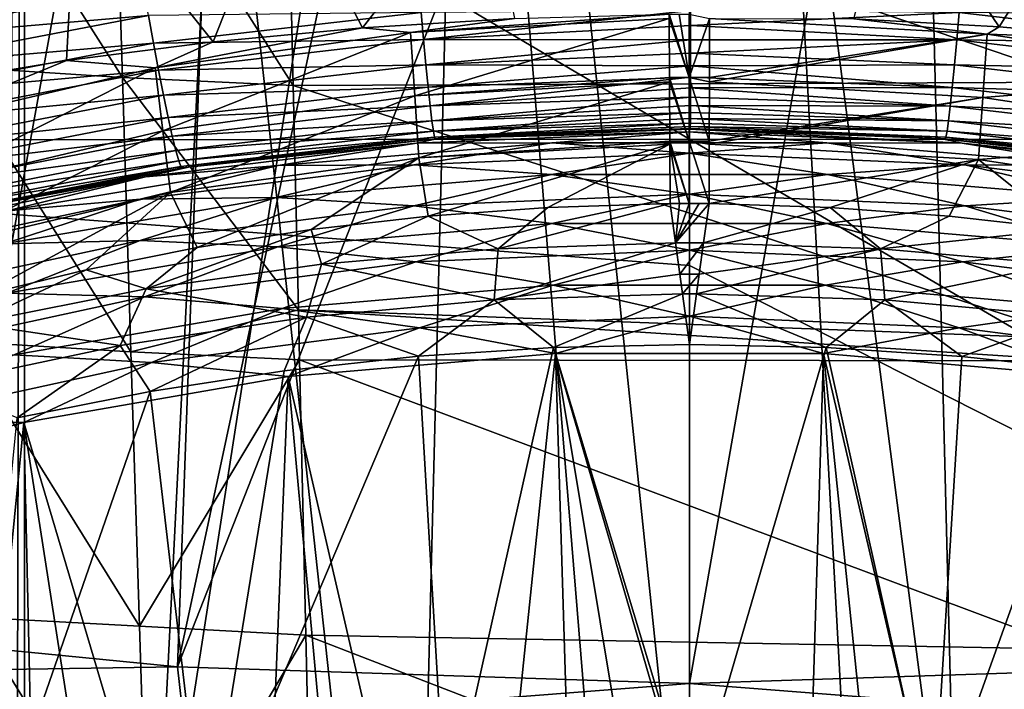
# Model space of a CAD drawing. Header units: metres. Extents: x -104 to 104, y -68 to 90.
# Tile 358 of 656: x -3.02 to 1.42, y 8.76 to 11.78. Entities that reach past the tile are written whole.
import ezdxf

# ---------------------------------------------------------------- set-up
doc = ezdxf.new("R2010")
doc.units = ezdxf.units.M
doc.layers.add('solid_FIT-BATH-153_SW0002', color=7, linetype='CONTINUOUS')

msp = doc.modelspace()

# ---------------------------------------------------------------- linework, layer by layer
at = {"layer": 'solid_FIT-BATH-153_SW0002'}
for points in [[(-3.138919, -33.664112, 59.808655), (-3, 21.43195, 59.796501), (-3, -33.664112, 59.796501)], [(-3.039345, 21.345621, 59.79747), (-3, 21.43195, 59.796501), (-3.138919, -33.664112, 59.808655)], [(3, -33.664112, 59.796501), (-3, 21.43195, 59.796501), (-1.503199, 21.284964, 59.796501)], [(3, -33.664112, 59.796501), (-3, -33.664112, 59.796501), (-3, 21.43195, 59.796501)], [(3, -33.664112, 59.796501), (-1.503199, 21.284964, 59.796501), (0, 21.235888, 59.796501)], [(3, -33.664112, 59.796501), (0, 21.235888, 59.796501), (1.506204, 21.28516, 59.796501)], [(-3.138919, 18.675392, 72.784348), (-3.137956, -33.664112, 72.784515), (-3, -33.664112, 72.796501)], [(-3.138919, 18.675392, 72.784348), (-3, -33.664112, 72.796501), (-3, 18.675392, 72.796501)], [(3, 18.675392, 72.796501), (-3, -33.664112, 72.796501), (3, -33.664112, 72.796501)], [(-3, 18.675392, 72.796501), (-3, -33.664112, 72.796501), (3, 18.675392, 72.796501)], [(-2.91971, 16.984819, 7.088831), (-3.887217, 17.105701, 7.088831), (-4.826035, 7.794276, 1.037146)], [(-2.91971, 16.984819, 7.088831), (-4.826035, 7.794276, 1.037146), (-3.624097, 7.655378, 1.037146)], [(-1.948521, 16.898367, 7.088831), (-2.91971, 16.984819, 7.088831), (-3.624097, 7.655378, 1.037146)], [(-1.948521, 16.898367, 7.088831), (-3.624097, 7.655378, 1.037146), (-2.418242, 7.556057, 1.037146)], [(-0.974875, 16.846453, 7.088831), (-1.948521, 16.898367, 7.088831), (-2.418242, 7.556057, 1.037146)], [(2.418249, 7.556058, 1.037146), (1.948522, 16.898367, 7.088831), (0.974876, 16.846453, 7.088831)], [(-0.974875, 16.846453, 7.088831), (-2.418242, 7.556057, 1.037146), (-1.209775, 7.496422, 1.037146)], [(-0.974875, 16.846453, 7.088831), (-1.209775, 7.496422, 1.037146), (0, 7.476537, 1.037146)], [(0, 16.82914, 7.088831), (-0.974875, 16.846453, 7.088831), (0, 7.476537, 1.037146)], [(1.209778, 7.496422, 1.037146), (0.974876, 16.846453, 7.088831), (0, 16.82914, 7.088831)], [(1.209778, 7.496422, 1.037146), (2.418249, 7.556058, 1.037146), (0.974876, 16.846453, 7.088831)], [(1.209778, 7.496422, 1.037146), (0, 16.82914, 7.088831), (0, 7.476537, 1.037146)], [(0, 11.240217, 15.982179), (0, 15.701604, 16.032978), (-7.519073, 15.67835, 16.032923)], [(7.468359, 11.233982, 15.982239), (0, 15.701604, 16.032978), (0, 11.240217, 15.982179)], [(7.468359, 11.233982, 15.982239), (7.518811, 15.678356, 16.032923), (0, 15.701604, 16.032978)], [(0, 11.240217, 15.982179), (-7.519073, 15.67835, 16.032923), (-7.46846, 11.233978, 15.982239)], [(-4.609259, 9.082228, -2.882639), (-3.136891, 14.911579, 0.975642), (-2.093455, 14.81883, 0.975642)], [(-2.309521, 8.856958, -2.882639), (-4.609259, 9.082228, -2.882639), (-2.093455, 14.81883, 0.975642)], [(-2.309521, 8.856958, -2.882639), (-2.093455, 14.81883, 0.975642), (-1.047386, 14.763133, 0.975642)], [(1.047414, 14.763134, 0.975642), (2.093511, 14.818833, 0.975642), (2.30952, 8.856958, -2.882639)], [(-2.309521, 8.856958, -2.882639), (-1.047386, 14.763133, 0.975642), (0, 14.744559, 0.975642)], [(1.047414, 14.763134, 0.975642), (0, 8.781762, -2.882639), (0, 14.744559, 0.975642)], [(1.047414, 14.763134, 0.975642), (2.30952, 8.856958, -2.882639), (0, 8.781762, -2.882639)], [(0, 8.781762, -2.882639), (-2.309521, 8.856958, -2.882639), (0, 14.744559, 0.975642)], [(-2.55898, 11.518667, 12.972406), (-3.380877, 12.815373, 12.989722), (-2.598097, 12.759038, 12.988285)], [(-2.55898, 11.518667, 12.972406), (-3.331004, 11.56946, 12.97377), (-3.380877, 12.815373, 12.989722)], [(-2.598097, 12.759038, 12.988285), (-1.816905, 12.723593, 12.986066), (-1.788104, 11.482848, 12.970278)], [(-2.55898, 11.518667, 12.972406), (-2.598097, 12.759038, 12.988285), (-1.788104, 11.482848, 12.970278)], [(-3.677071, 11.694399, -11.889074), (-2.543221, 12.724073, -12.095025), (-3.78268, 12.721152, -12.063915)], [(-3.677071, 11.694399, -11.889074), (-2.462723, 11.925799, -11.957342), (-2.543221, 12.724073, -12.095025)], [(-1.816905, 12.723593, 12.986066), (1.816242, 12.743804, 12.985546), (1.787983, 11.498191, 12.969709)], [(-1.788104, 11.482848, 12.970278), (-1.816905, 12.723593, 12.986066), (1.787983, 11.498191, 12.969709)], [(-3.684399, 12.453935, -15.069941), (-2.765864, 12.455498, -15.092755), (-3.458977, 11.489628, -14.908255)], [(-2.765864, 12.455498, -15.092755), (-2.811328, 11.595772, -14.941674), (-3.458977, 11.489628, -14.908255)], [(-2.765864, 12.455498, -15.092755), (-2.149828, 11.680975, -14.96659), (-2.811328, 11.595772, -14.941674)], [(-2.765864, 12.455498, -15.092755), (-1.844027, 12.456386, -15.105409), (-2.149828, 11.680975, -14.96659)], [(-1.844027, 12.456386, -15.105409), (-1.474689, 11.743942, -14.98358), (-2.149828, 11.680975, -14.96659)], [(-1.844027, 12.456386, -15.105409), (-0.921555, 12.456783, -15.110847), (-1.474689, 11.743942, -14.98358)], [(-0.921555, 12.456783, -15.110847), (-0.788846, 11.784991, -14.993602), (-1.474689, 11.743942, -14.98358)], [(0.919227, 12.456783, -15.110855), (1.39817, 11.748057, -14.984746), (0.742476, 11.784937, -14.993744)], [(0.919227, 12.456783, -15.110855), (1.841741, 12.456382, -15.105429), (1.39817, 11.748057, -14.984746)], [(1.841741, 12.456382, -15.105429), (2.056988, 11.690407, -14.969293), (1.39817, 11.748057, -14.984746)], [(-2.440823, 11.799685, -11.927134), (-2.462723, 11.925799, -11.957342), (-3.677071, 11.694399, -11.889074)], [(-1.210594, 11.812945, -11.913903), (-1.199589, 11.690402, -11.844949), (0.005344, 11.821881, -11.906106)], [(-1.199589, 11.690402, -11.844949), (0.00528, 11.753893, -11.866943), (0.005344, 11.821881, -11.906106)], [(1.218141, 11.812288, -11.913908), (0.005344, 11.821881, -11.906106), (0.00528, 11.753893, -11.866943)], [(-3.644168, 11.569035, -11.858946), (-2.440823, 11.799685, -11.927134), (-3.677071, 11.694399, -11.889074)], [(-3.644168, 11.569035, -11.858946), (-2.418378, 11.673532, -11.877933), (-2.440823, 11.799685, -11.927134)], [(-2.440823, 11.799685, -11.927134), (-2.418378, 11.673532, -11.877933), (-1.210594, 11.812945, -11.913903)], [(-2.418378, 11.673532, -11.877933), (-1.199589, 11.690402, -11.844949), (-1.210594, 11.812945, -11.913903)], [(-1.474689, 11.743942, -14.98358), (-0.788846, 11.784991, -14.993602), (-1.259029, 11.722502, -14.981415)], [(-0.09126, 11.804581, -14.997905), (-0.091167, 11.785159, -14.994617), (-1.259029, 11.722502, -14.981415)], [(-0.788846, 11.784991, -14.993602), (-0.09126, 11.804581, -14.997905), (-1.259029, 11.722502, -14.981415)], [(-1.259029, 11.722502, -14.981415), (-0.091167, 11.785159, -14.994617), (-1.239786, 11.436666, -14.958209)], [(-0.091167, 11.785159, -14.994617), (-0.089911, 11.518947, -14.969031), (-1.239786, 11.436666, -14.958209)], [(-0.046796, 11.804658, -14.997817), (-0.000891, 11.518922, -14.968975), (-0.09126, 11.804581, -14.997905)], [(-0.000891, 11.518922, -14.968975), (-0.091167, 11.785159, -14.994617), (-0.09126, 11.804581, -14.997905)], [(-0.000891, 11.518922, -14.968975), (-0.089911, 11.518947, -14.969031), (-0.091167, 11.785159, -14.994617)], [(-0.046796, 11.804658, -14.997817), (-0.001006, 11.804684, -14.997836), (-0.000891, 11.518922, -14.968975)], [(-0.000891, 11.518922, -14.968975), (-0.001006, 11.804684, -14.997836), (0.091285, 11.785113, -14.994614)], [(-0.000891, 11.518922, -14.968975), (0.091285, 11.785113, -14.994614), (0.090563, 11.51895, -14.969034)], [(1.218141, 11.812288, -11.913908), (0.00528, 11.753893, -11.866943), (1.207096, 11.689731, -11.84494)], [(0.090563, 11.51895, -14.969034), (0.091285, 11.785113, -14.994614), (1.344408, 11.714272, -14.979575)], [(0.742476, 11.784937, -14.993744), (1.344408, 11.714272, -14.979575), (0.091285, 11.785113, -14.994614)], [(0.742476, 11.784937, -14.993744), (1.39817, 11.748057, -14.984746), (1.344408, 11.714272, -14.979575)], [(1.218141, 11.812288, -11.913908), (1.207096, 11.689731, -11.84494), (2.424732, 11.672552, -11.877643)], [(1.218141, 11.812288, -11.913908), (2.424732, 11.672552, -11.877643), (2.447238, 11.798696, -11.926841)], [(-1.474689, 11.743942, -14.98358), (-1.259029, 11.722502, -14.981415), (-2.411704, 11.562235, -14.944415)], [(-2.149828, 11.680975, -14.96659), (-1.474689, 11.743942, -14.98358), (-2.411704, 11.562235, -14.944415)], [(-1.199589, 11.690402, -11.844949), (0.005228, 11.689232, -11.822574), (0.00528, 11.753893, -11.866943)], [(1.207096, 11.689731, -11.84494), (0.00528, 11.753893, -11.866943), (0.005228, 11.689232, -11.822574)], [(1.39817, 11.748057, -14.984746), (2.056988, 11.690407, -14.969293), (1.344408, 11.714272, -14.979575)], [(-2.418378, 11.673532, -11.877933), (-2.395808, 11.551913, -11.809228), (-1.199589, 11.690402, -11.844949)], [(-2.411704, 11.562235, -14.944415), (-1.259029, 11.722502, -14.981415), (-2.375945, 11.277462, -14.928998)], [(-2.395808, 11.551913, -11.809228), (-1.188865, 11.57646, -11.757346), (-1.199589, 11.690402, -11.844949)], [(-1.259029, 11.722502, -14.981415), (-1.239786, 11.436666, -14.958209), (-2.375945, 11.277462, -14.928998)], [(-1.199589, 11.690402, -11.844949), (-1.188865, 11.57646, -11.757346), (0.005228, 11.689232, -11.822574)], [(-1.188865, 11.57646, -11.757346), (0.005209, 11.628721, -11.773813), (0.005228, 11.689232, -11.822574)], [(1.207096, 11.689731, -11.84494), (0.005228, 11.689232, -11.822574), (0.005209, 11.628721, -11.773813)], [(1.207096, 11.689731, -11.84494), (0.005209, 11.628721, -11.773813), (1.196334, 11.57578, -11.757323)], [(1.344408, 11.714272, -14.979575), (1.324294, 11.428456, -14.956736), (0.090505, 11.4989, -14.968555)], [(0.090563, 11.51895, -14.969034), (1.344408, 11.714272, -14.979575), (0.090505, 11.4989, -14.968555)], [(1.207096, 11.689731, -11.84494), (1.196334, 11.57578, -11.757323), (2.402102, 11.550941, -11.80894)], [(1.207096, 11.689731, -11.84494), (2.402102, 11.550941, -11.80894), (2.424732, 11.672552, -11.877643)], [(1.344408, 11.714272, -14.979575), (2.578767, 11.529858, -14.93671), (1.324294, 11.428456, -14.956736)], [(2.056988, 11.690407, -14.969293), (2.578767, 11.529858, -14.93671), (1.344408, 11.714272, -14.979575)], [(-3.644168, 11.569035, -11.858946), (-3.610126, 11.444273, -11.810549), (-2.418378, 11.673532, -11.877933)], [(-3.610126, 11.444273, -11.810549), (-2.395808, 11.551913, -11.809228), (-2.418378, 11.673532, -11.877933)], [(-2.811328, 11.595772, -14.941674), (-2.149828, 11.680975, -14.96659), (-2.411704, 11.562235, -14.944415)], [(-1.188865, 11.57646, -11.757346), (0.005201, 11.572582, -11.72104), (0.005209, 11.628721, -11.773813)], [(1.196334, 11.57578, -11.757323), (0.005209, 11.628721, -11.773813), (0.005201, 11.572582, -11.72104)], [(-2.811328, 11.595772, -14.941674), (-2.411704, 11.562235, -14.944415), (-3.538511, 11.297636, -14.880476)], [(-3.458977, 11.489628, -14.908255), (-2.811328, 11.595772, -14.941674), (-3.538511, 11.297636, -14.880476)], [(-3.538511, 11.297636, -14.880476), (-2.411704, 11.562235, -14.944415), (-3.487798, 11.014726, -14.879196)], [(-2.411704, 11.562235, -14.944415), (-2.375945, 11.277462, -14.928998), (-3.487798, 11.014726, -14.879196)], [(-2.520123, 10.280046, 12.956424), (-3.331004, 11.56946, 12.97377), (-2.55898, 11.518667, 12.972406)], [(-2.520123, 10.280046, 12.956424), (-3.281548, 10.325773, 12.957671), (-3.331004, 11.56946, 12.97377)], [(-2.395808, 11.551913, -11.809228), (-2.373789, 11.438897, -11.721734), (-1.188865, 11.57646, -11.757346)], [(-2.373789, 11.438897, -11.721734), (-1.178784, 11.475235, -11.653285), (-1.188865, 11.57646, -11.757346)], [(-1.188865, 11.57646, -11.757346), (-1.178784, 11.475235, -11.653285), (0.005201, 11.572582, -11.72104)], [(-1.178784, 11.475235, -11.653285), (0.005212, 11.520565, -11.663942), (0.005201, 11.572582, -11.72104)], [(1.196334, 11.57578, -11.757323), (0.005201, 11.572582, -11.72104), (1.186225, 11.474552, -11.653247)], [(1.186225, 11.474552, -11.653247), (0.005201, 11.572582, -11.72104), (0.005212, 11.520565, -11.663942)], [(1.196334, 11.57578, -11.757323), (1.186225, 11.474552, -11.653247), (2.380024, 11.437934, -11.721447)], [(1.196334, 11.57578, -11.757323), (2.380024, 11.437934, -11.721447), (2.402102, 11.550941, -11.80894)], [(-3.610126, 11.444273, -11.810549), (-3.575809, 11.324049, -11.742393), (-2.395808, 11.551913, -11.809228)], [(-3.575809, 11.324049, -11.742393), (-2.373789, 11.438897, -11.721734), (-2.395808, 11.551913, -11.809228)], [(-2.55898, 11.518667, 12.972406), (-1.788104, 11.482848, 12.970278), (-1.764559, 10.469512, 12.957384)], [(-2.520123, 10.280046, 12.956424), (-2.55898, 11.518667, 12.972406), (-1.764559, 10.469512, 12.957384)], [(-0.089911, 11.518947, -14.969031), (-0.089819, 11.498934, -14.968554), (-1.239786, 11.436666, -14.958209)], [(-1.178784, 11.475235, -11.653285), (-1.169684, 11.390411, -11.535387), (0.005212, 11.520565, -11.663942)], [(-1.169684, 11.390411, -11.535387), (0.005283, 11.473216, -11.602906), (0.005212, 11.520565, -11.663942)], [(-0.000671, 11.2319, -14.981351), (-0.089819, 11.498934, -14.968554), (-0.089911, 11.518947, -14.969031)], [(-0.000671, 11.2319, -14.981351), (-0.089911, 11.518947, -14.969031), (-0.000891, 11.518922, -14.968975)], [(-0.000891, 11.518922, -14.968975), (0.090563, 11.51895, -14.969034), (0.090505, 11.4989, -14.968555)], [(-0.000891, 11.518922, -14.968975), (0.090505, 11.4989, -14.968555), (0.089682, 11.232091, -14.981359)], [(-0.000671, 11.2319, -14.981351), (-0.000891, 11.518922, -14.968975), (0.089682, 11.232091, -14.981359)], [(1.186225, 11.474552, -11.653247), (0.005212, 11.520565, -11.663942), (0.005283, 11.473216, -11.602906)], [(2.578767, 11.529858, -14.93671), (2.541252, 11.245209, -14.922941), (1.324294, 11.428456, -14.956736)], [(-2.373789, 11.438897, -11.721734), (-2.353073, 11.338604, -11.617645), (-1.178784, 11.475235, -11.653285)], [(-2.353073, 11.338604, -11.617645), (-1.169684, 11.390411, -11.535387), (-1.178784, 11.475235, -11.653285)], [(-1.788104, 11.482848, 12.970278), (1.787983, 11.498191, 12.969709), (1.762344, 10.339269, 12.954974)], [(-1.764559, 10.469512, 12.957384), (-1.788104, 11.482848, 12.970278), (1.762344, 10.339269, 12.954974)], [(-1.239786, 11.436666, -14.958209), (-0.089819, 11.498934, -14.968554), (-1.221566, 11.15624, -14.975519)], [(-0.089819, 11.498934, -14.968554), (-0.088598, 11.2321, -14.981356), (-1.221566, 11.15624, -14.975519)], [(-1.169684, 11.390411, -11.535387), (0.005371, 11.43083, -11.538545), (0.005283, 11.473216, -11.602906)], [(-0.000671, 11.2319, -14.981351), (-0.088598, 11.2321, -14.981356), (-0.089819, 11.498934, -14.968554)], [(1.186225, 11.474552, -11.653247), (0.005283, 11.473216, -11.602906), (1.177115, 11.389733, -11.535334)], [(1.177115, 11.389733, -11.535334), (0.005283, 11.473216, -11.602906), (0.005371, 11.43083, -11.538545)], [(0.089682, 11.232091, -14.981359), (0.090505, 11.4989, -14.968555), (1.324294, 11.428456, -14.956736)], [(1.186225, 11.474552, -11.653247), (1.177115, 11.389733, -11.535334), (2.359252, 11.337649, -11.61736)], [(1.186225, 11.474552, -11.653247), (2.359252, 11.337649, -11.61736), (2.380024, 11.437934, -11.721447)], [(-3.575809, 11.324049, -11.742393), (-3.542237, 11.212448, -11.655167), (-2.373789, 11.438897, -11.721734)], [(-3.542237, 11.212448, -11.655167), (-2.353073, 11.338604, -11.617645), (-2.373789, 11.438897, -11.721734)], [(-2.375945, 11.277462, -14.928998), (-1.239786, 11.436666, -14.958209), (-2.342427, 10.999025, -14.953912)], [(-1.239786, 11.436666, -14.958209), (-1.221566, 11.15624, -14.975519), (-2.342427, 10.999025, -14.953912)], [(-1.169684, 11.390411, -11.535387), (-1.161797, 11.32393, -11.407743), (0.005371, 11.43083, -11.538545)], [(-1.161797, 11.32393, -11.407743), (0.005353, 11.393159, -11.470578), (0.005371, 11.43083, -11.538545)], [(1.177115, 11.389733, -11.535334), (0.005371, 11.43083, -11.538545), (0.005353, 11.393159, -11.470578)], [(1.324294, 11.428456, -14.956736), (1.305151, 11.148107, -14.974406), (0.089642, 11.217755, -14.983064)], [(0.089682, 11.232091, -14.981359), (1.324294, 11.428456, -14.956736), (0.089642, 11.217755, -14.983064)], [(1.324294, 11.428456, -14.956736), (2.541252, 11.245209, -14.922941), (1.305151, 11.148107, -14.974406)], [(-2.353073, 11.338604, -11.617645), (-2.334359, 11.254721, -11.499598), (-1.169684, 11.390411, -11.535387)], [(-2.334359, 11.254721, -11.499598), (-1.161797, 11.32393, -11.407743), (-1.169684, 11.390411, -11.535387)], [(-1.161797, 11.32393, -11.407743), (0.005173, 11.360537, -11.399299), (0.005353, 11.393159, -11.470578)], [(1.169245, 11.323264, -11.407674), (0.005353, 11.393159, -11.470578), (0.005173, 11.360537, -11.399299)], [(1.177115, 11.389733, -11.535334), (0.005353, 11.393159, -11.470578), (1.169245, 11.323264, -11.407674)], [(1.177115, 11.389733, -11.535334), (1.169245, 11.323264, -11.407674), (2.340487, 11.253774, -11.499312)], [(1.177115, 11.389733, -11.535334), (2.340487, 11.253774, -11.499312), (2.359252, 11.337649, -11.61736)], [(-3.542237, 11.212448, -11.655167), (-3.510549, 11.11361, -11.55108), (-2.353073, 11.338604, -11.617645)], [(-3.510549, 11.11361, -11.55108), (-2.334359, 11.254721, -11.499598), (-2.353073, 11.338604, -11.617645)], [(-1.161797, 11.32393, -11.407743), (-1.155328, 11.277234, -11.274797), (0.005173, 11.360537, -11.399299)], [(-1.155328, 11.277234, -11.274797), (0.004888, 11.333617, -11.325648), (0.005173, 11.360537, -11.399299)], [(-1.155328, 11.277234, -11.274797), (0.004546, 11.312687, -11.250236), (0.004888, 11.333617, -11.325648)], [(1.162821, 11.276587, -11.274714), (0.004888, 11.333617, -11.325648), (0.004546, 11.312687, -11.250236)], [(1.169245, 11.323264, -11.407674), (0.005173, 11.360537, -11.399299), (0.004888, 11.333617, -11.325648)], [(1.169245, 11.323264, -11.407674), (0.004888, 11.333617, -11.325648), (1.162821, 11.276587, -11.274714)], [(-2.334359, 11.254721, -11.499598), (-2.318134, 11.189175, -11.371717), (-1.161797, 11.32393, -11.407743)], [(-2.318134, 11.189175, -11.371717), (-1.155328, 11.277234, -11.274797), (-1.161797, 11.32393, -11.407743)], [(-1.155328, 11.277234, -11.274797), (-1.15036, 11.250338, -11.140695), (0.004546, 11.312687, -11.250236)], [(-1.15036, 11.250338, -11.140695), (0.004159, 11.297767, -11.173707), (0.004546, 11.312687, -11.250236)], [(-1.15036, 11.250338, -11.140695), (0.003715, 11.288845, -11.096808), (0.004159, 11.297767, -11.173707)], [(-1.15036, 11.250338, -11.140695), (-1.146832, 11.241983, -11.010198), (0.003715, 11.288845, -11.096808)], [(-1.146832, 11.241983, -11.010198), (0.003211, 11.285888, -11.020323), (0.003715, 11.288845, -11.096808)], [(1.157934, 11.249717, -11.140599), (0.003715, 11.288845, -11.096808), (0.003211, 11.285888, -11.020323)], [(1.157934, 11.249717, -11.140599), (0.004159, 11.297767, -11.173707), (0.003715, 11.288845, -11.096808)], [(1.162821, 11.276587, -11.274714), (0.004546, 11.312687, -11.250236), (0.004159, 11.297767, -11.173707)], [(1.162821, 11.276587, -11.274714), (0.004159, 11.297767, -11.173707), (1.157934, 11.249717, -11.140599)], [(1.169245, 11.323264, -11.407674), (1.162821, 11.276587, -11.274714), (2.324216, 11.188234, -11.371432)], [(1.169245, 11.323264, -11.407674), (2.324216, 11.188234, -11.371432), (2.340487, 11.253774, -11.499312)], [(-3.510549, 11.11361, -11.55108), (-3.48181, 11.031233, -11.432793), (-2.334359, 11.254721, -11.499598)], [(-3.487798, 11.014726, -14.879196), (-2.375945, 11.277462, -14.928998), (-3.440928, 10.739804, -14.917832)], [(-3.48181, 11.031233, -11.432793), (-2.318134, 11.189175, -11.371717), (-2.334359, 11.254721, -11.499598)], [(-2.375945, 11.277462, -14.928998), (-2.342427, 10.999025, -14.953912), (-3.440928, 10.739804, -14.917832)], [(-2.318134, 11.189175, -11.371717), (-2.304817, 11.143394, -11.238494), (-1.155328, 11.277234, -11.274797)], [(-2.304817, 11.143394, -11.238494), (-1.15036, 11.250338, -11.140695), (-1.155328, 11.277234, -11.274797)], [(-2.304817, 11.143394, -11.238494), (-2.294591, 11.117371, -11.104106), (-1.15036, 11.250338, -11.140695)], [(-2.294591, 11.117371, -11.104106), (-1.146832, 11.241983, -11.010198), (-1.15036, 11.250338, -11.140695)], [(-1.133618, 11.24299, -10.203499), (-1.146832, 11.241983, -11.010198), (-2.260753, 11.114543, -10.203499)], [(-1.231739, 11.222877, -10.047064), (-1.133618, 11.24299, -10.203499), (-2.260753, 11.114543, -10.203499)], [(-1.231739, 11.222877, -10.047064), (0.000003, 11.273577, -10.047064), (-1.133618, 11.24299, -10.203499)], [(-0.620163, 11.224029, -9.894332), (0.000003, 11.273577, -10.047064), (-1.231739, 11.222877, -10.047064)], [(0, 11.285888, -10.203499), (0.003211, 11.285888, -11.020323), (-1.146832, 11.241983, -11.010198)], [(0, 11.285888, -10.203499), (-1.146832, 11.241983, -11.010198), (-1.133618, 11.24299, -10.203499)], [(0.000003, 11.273577, -10.047064), (0, 11.285888, -10.203499), (-1.133618, 11.24299, -10.203499)], [(-0.620163, 11.224029, -9.894332), (0.620198, 11.224027, -9.894332), (0.000003, 11.273577, -10.047064)], [(1.133621, 11.24299, -10.203499), (0.003211, 11.285888, -11.020323), (0, 11.285888, -10.203499)], [(1.231745, 11.222876, -10.047064), (1.133621, 11.24299, -10.203499), (0, 11.285888, -10.203499)], [(0.000003, 11.273577, -10.047064), (1.231745, 11.222876, -10.047064), (0, 11.285888, -10.203499)], [(0.620198, 11.224027, -9.894332), (1.231745, 11.222876, -10.047064), (0.000003, 11.273577, -10.047064)], [(1.157934, 11.249717, -11.140599), (0.003211, 11.285888, -11.020323), (1.154514, 11.241392, -11.010116)], [(1.133621, 11.24299, -10.203499), (1.154514, 11.241392, -11.010116), (0.003211, 11.285888, -11.020323)], [(2.260759, 11.114542, -10.203499), (1.154514, 11.241392, -11.010116), (1.133621, 11.24299, -10.203499)], [(1.231745, 11.222876, -10.047064), (2.260759, 11.114542, -10.203499), (1.133621, 11.24299, -10.203499)], [(1.157934, 11.249717, -11.140599), (1.154514, 11.241392, -11.010116), (2.300602, 11.116442, -11.103821)], [(1.162821, 11.276587, -11.274714), (1.157934, 11.249717, -11.140599), (2.31086, 11.14246, -11.238208)], [(1.157934, 11.249717, -11.140599), (2.300602, 11.116442, -11.103821), (2.31086, 11.14246, -11.238208)], [(1.162821, 11.276587, -11.274714), (2.31086, 11.14246, -11.238208), (2.324216, 11.188234, -11.371432)], [(2.541252, 11.245209, -14.922941), (2.506054, 10.967118, -14.94947), (1.305151, 11.148107, -14.974406)], [(0, 11.240217, 15.982179), (-7.46846, 11.233978, 15.982239), (0, 10.669491, 15.975034)], [(-7.46846, 11.233978, 15.982239), (-7.419271, 6.905747, 15.92407), (0, 6.935082, 15.924421)], [(-7.46846, 11.233978, 15.982239), (0, 6.935082, 15.924421), (0, 10.669491, 15.975034)], [(-2.455147, 11.071119, -10.047064), (-1.231739, 11.222877, -10.047064), (-2.260753, 11.114543, -10.203499)], [(-1.856255, 11.121216, -9.894332), (-1.231739, 11.222877, -10.047064), (-2.455147, 11.071119, -10.047064)], [(-2.294591, 11.117371, -11.104106), (-2.287111, 11.1105, -10.972056), (-1.146832, 11.241983, -11.010198)], [(-2.260753, 11.114543, -10.203499), (-1.146832, 11.241983, -11.010198), (-2.287111, 11.1105, -10.972056)], [(-1.856255, 11.121216, -9.894332), (-0.620163, 11.224029, -9.894332), (-1.231739, 11.222877, -10.047064)], [(-1.243622, 11.12473, -9.749228), (-0.620163, 11.224029, -9.894332), (-1.856255, 11.121216, -9.894332)], [(-1.243622, 11.12473, -9.749228), (-0.000076, 11.176752, -9.749228), (-0.620163, 11.224029, -9.894332)], [(-0.088598, 11.2321, -14.981356), (-0.088534, 11.217778, -14.983059), (-1.221566, 11.15624, -14.975519)], [(-1.178854, 10.892649, -15.029804), (-1.221566, 11.15624, -14.975519), (-0.088534, 11.217778, -14.983059)], [(-0.638785, 10.932074, -15.033167), (-1.178854, 10.892649, -15.029804), (-0.088534, 11.217778, -14.983059)], [(-0.638785, 10.932074, -15.033167), (-0.088534, 11.217778, -14.983059), (-0.087348, 10.949968, -15.034628)], [(-0.000076, 11.176752, -9.749228), (0.620198, 11.224027, -9.894332), (-0.620163, 11.224029, -9.894332)], [(-0.000557, 10.949611, -15.034722), (-0.088534, 11.217778, -14.983059), (-0.088598, 11.2321, -14.981356)], [(-0.000557, 10.949611, -15.034722), (-0.088598, 11.2321, -14.981356), (-0.000671, 11.2319, -14.981351)], [(-0.044674, 10.949602, -15.034725), (-0.087348, 10.949968, -15.034628), (-0.088534, 11.217778, -14.983059)], [(-0.044674, 10.949602, -15.034725), (-0.088534, 11.217778, -14.983059), (-0.000557, 10.949611, -15.034722)], [(-0.000671, 11.2319, -14.981351), (0.089682, 11.232091, -14.981359), (0.089642, 11.217755, -14.983064)], [(-0.000671, 11.2319, -14.981351), (0.089642, 11.217755, -14.983064), (0.088963, 10.949953, -15.034632)], [(-0.000557, 10.949611, -15.034722), (-0.000671, 11.2319, -14.981351), (0.088963, 10.949953, -15.034632)], [(-0.000076, 11.176752, -9.749228), (1.243469, 11.124743, -9.749228), (0.620198, 11.224027, -9.894332)], [(7.418929, 6.905749, 15.924071), (0, 11.240217, 15.982179), (0, 10.669491, 15.975034)], [(7.418929, 6.905749, 15.924071), (7.468359, 11.233982, 15.982239), (0, 11.240217, 15.982179)], [(0.089642, 11.217755, -14.983064), (1.305151, 11.148107, -14.974406), (0.088963, 10.949953, -15.034632)], [(0.620198, 11.224027, -9.894332), (1.85629, 11.121212, -9.894332), (1.231745, 11.222876, -10.047064)], [(1.243469, 11.124743, -9.749228), (1.85629, 11.121212, -9.894332), (0.620198, 11.224027, -9.894332)], [(1.154514, 11.241392, -11.010116), (2.293402, 11.109529, -10.971777), (2.300602, 11.116442, -11.103821)], [(2.260759, 11.114542, -10.203499), (2.293402, 11.109529, -10.971777), (1.154514, 11.241392, -11.010116)], [(1.231745, 11.222876, -10.047064), (2.455154, 11.071117, -10.047064), (2.260759, 11.114542, -10.203499)], [(1.85629, 11.121212, -9.894332), (2.455154, 11.071117, -10.047064), (1.231745, 11.222876, -10.047064)], [(-3.48181, 11.031233, -11.432793), (-3.456763, 10.967225, -11.304502), (-2.318134, 11.189175, -11.371717)], [(-3.456763, 10.967225, -11.304502), (-2.304817, 11.143394, -11.238494), (-2.318134, 11.189175, -11.371717)], [(-2.221467, 10.751195, -15.017018), (-2.342427, 10.999025, -14.953912), (-1.221566, 11.15624, -14.975519)], [(-1.706488, 10.832275, -15.024404), (-2.221467, 10.751195, -15.017018), (-1.221566, 11.15624, -14.975519)], [(-1.178854, 10.892649, -15.029804), (-1.706488, 10.832275, -15.024404), (-1.221566, 11.15624, -14.975519)], [(-0.622989, 11.081518, -9.615332), (-0.000076, 11.176752, -9.749228), (-1.243622, 11.12473, -9.749228)], [(-0.622989, 11.081518, -9.615332), (0.623, 11.081517, -9.615332), (-0.000076, 11.176752, -9.749228)], [(0.623, 11.081517, -9.615332), (1.243469, 11.124743, -9.749228), (-0.000076, 11.176752, -9.749228)], [(-3.456763, 10.967225, -11.304502), (-3.436058, 10.92299, -11.170781), (-2.304817, 11.143394, -11.238494)], [(-3.436058, 10.92299, -11.170781), (-2.294591, 11.117371, -11.104106), (-2.304817, 11.143394, -11.238494)], [(-3.436058, 10.92299, -11.170781), (-3.419975, 10.89848, -11.035883), (-2.294591, 11.117371, -11.104106)], [(-3.419975, 10.89848, -11.035883), (-2.311315, 11.106746, -10.970956), (-2.294591, 11.117371, -11.104106)], [(-2.260753, 11.114543, -10.203499), (-2.311315, 11.106746, -10.970956), (-3.374956, 10.901279, -10.203499)], [(-2.455147, 11.071119, -10.047064), (-2.260753, 11.114543, -10.203499), (-3.374956, 10.901279, -10.203499)], [(-3.079571, 10.916297, -9.894332), (-1.856255, 11.121216, -9.894332), (-2.455147, 11.071119, -10.047064)], [(-2.478479, 10.969041, -9.749228), (-1.856255, 11.121216, -9.894332), (-3.079571, 10.916297, -9.894332)], [(-2.478479, 10.969041, -9.749228), (-1.243622, 11.12473, -9.749228), (-1.856255, 11.121216, -9.894332)], [(-1.864567, 10.976775, -9.615332), (-1.243622, 11.12473, -9.749228), (-2.478479, 10.969041, -9.749228)], [(-2.311315, 11.106746, -10.970956), (-2.287111, 11.1105, -10.972056), (-2.294591, 11.117371, -11.104106)], [(-2.260753, 11.114543, -10.203499), (-2.287111, 11.1105, -10.972056), (-2.311315, 11.106746, -10.970956)], [(-1.864567, 10.976775, -9.615332), (-0.622989, 11.081518, -9.615332), (-1.243622, 11.12473, -9.749228)], [(1.305151, 11.148107, -14.974406), (0.635879, 10.932188, -15.033146), (0.088963, 10.949953, -15.034632)], [(0.623, 11.081517, -9.615332), (1.864578, 10.976774, -9.615332), (1.243469, 11.124743, -9.749228)], [(1.305151, 11.148107, -14.974406), (1.172341, 10.893247, -15.029825), (0.635879, 10.932188, -15.033146)], [(1.305151, 11.148107, -14.974406), (1.697304, 10.833552, -15.024487), (1.172341, 10.893247, -15.029825)], [(1.243469, 11.124743, -9.749228), (2.478328, 10.969066, -9.749228), (1.85629, 11.121212, -9.894332)], [(1.864578, 10.976774, -9.615332), (2.478328, 10.969066, -9.749228), (1.243469, 11.124743, -9.749228)], [(1.305151, 11.148107, -14.974406), (2.506054, 10.967118, -14.94947), (1.697304, 10.833552, -15.024487)], [(-3.661945, 10.819331, -10.047064), (-2.455147, 11.071119, -10.047064), (-3.374956, 10.901279, -10.203499)], [(-3.079571, 10.916297, -9.894332), (-2.455147, 11.071119, -10.047064), (-3.661945, 10.819331, -10.047064)], [(-3.419975, 10.89848, -11.035883), (-3.409219, 10.893326, -10.903557), (-2.311315, 11.106746, -10.970956)], [(-3.374956, 10.901279, -10.203499), (-2.311315, 11.106746, -10.970956), (-3.409219, 10.893326, -10.903557)], [(-1.243572, 10.939878, -9.495948), (-0.622989, 11.081518, -9.615332), (-1.864567, 10.976775, -9.615332)], [(-1.243572, 10.939878, -9.495948), (0.000015, 10.992551, -9.495948), (-0.622989, 11.081518, -9.615332)], [(0.000015, 10.992551, -9.495948), (0.623, 11.081517, -9.615332), (-0.622989, 11.081518, -9.615332)], [(0.000015, 10.992551, -9.495948), (1.243603, 10.939877, -9.495948), (0.623, 11.081517, -9.615332)], [(1.243603, 10.939877, -9.495948), (1.864578, 10.976774, -9.615332), (0.623, 11.081517, -9.615332)], [(-3.205967, 10.53336, -14.997017), (-3.440928, 10.739804, -14.917832), (-2.342427, 10.999025, -14.953912)], [(-2.722398, 10.65058, -15.007823), (-3.205967, 10.53336, -14.997017), (-2.342427, 10.999025, -14.953912)], [(-3.092945, 10.768031, -9.615332), (-1.864567, 10.976775, -9.615332), (-2.478479, 10.969041, -9.749228)], [(-2.478252, 10.782239, -9.495948), (-1.864567, 10.976775, -9.615332), (-3.092945, 10.768031, -9.615332)], [(-2.221467, 10.751195, -15.017018), (-2.722398, 10.65058, -15.007823), (-2.342427, 10.999025, -14.953912)], [(-2.478252, 10.782239, -9.495948), (-1.243572, 10.939878, -9.495948), (-1.864567, 10.976775, -9.615332)], [(-0.620519, 10.859834, -9.39402), (0.000015, 10.992551, -9.495948), (-1.243572, 10.939878, -9.495948)], [(-0.620519, 10.859834, -9.39402), (0.620543, 10.859833, -9.39402), (0.000015, 10.992551, -9.495948)], [(0.620543, 10.859833, -9.39402), (1.243603, 10.939877, -9.495948), (0.000015, 10.992551, -9.495948)], [(1.243603, 10.939877, -9.495948), (2.478282, 10.782233, -9.495948), (1.864578, 10.976774, -9.615332)], [(-3.696021, 10.710772, -9.749228), (-2.478479, 10.969041, -9.749228), (-3.079571, 10.916297, -9.894332)], [(-3.092945, 10.768031, -9.615332), (-2.478479, 10.969041, -9.749228), (-3.696021, 10.710772, -9.749228)], [(-1.85709, 10.754342, -9.39402), (-1.243572, 10.939878, -9.495948), (-2.478252, 10.782239, -9.495948)], [(-1.85709, 10.754342, -9.39402), (-0.620519, 10.859834, -9.39402), (-1.243572, 10.939878, -9.495948)], [(-0.862708, 10.745166, -15.078758), (-1.178854, 10.892649, -15.029804), (-0.638785, 10.932074, -15.033167)], [(-0.862708, 10.745166, -15.078758), (-0.638785, 10.932074, -15.033167), (-0.087348, 10.949968, -15.034628)], [(-0.062903, 10.771755, -15.081798), (-0.862708, 10.745166, -15.078758), (-0.087348, 10.949968, -15.034628)], [(-0.044674, 10.949602, -15.034725), (-0.062903, 10.771755, -15.081798), (-0.087348, 10.949968, -15.034628)], [(-0.062903, 10.771755, -15.081798), (0.088963, 10.949953, -15.034632), (0.064106, 10.771552, -15.081851)], [(0.044558, 10.949602, -15.034725), (0.088963, 10.949953, -15.034632), (-0.062903, 10.771755, -15.081798)], [(-0.062903, 10.771755, -15.081798), (-0.044674, 10.949602, -15.034725), (-0.000557, 10.949611, -15.034722)], [(-0.000557, 10.949611, -15.034722), (0.044558, 10.949602, -15.034725), (-0.062903, 10.771755, -15.081798)], [(0.044558, 10.949602, -15.034725), (-0.000557, 10.949611, -15.034722), (0.088963, 10.949953, -15.034632)], [(0.088963, 10.949953, -15.034632), (0.635879, 10.932188, -15.033146), (0.064106, 10.771552, -15.081851)], [(0.635879, 10.932188, -15.033146), (0.863258, 10.745146, -15.078687), (0.064106, 10.771552, -15.081851)], [(0.620543, 10.859833, -9.39402), (1.857113, 10.754338, -9.39402), (1.243603, 10.939877, -9.495948)], [(0.635879, 10.932188, -15.033146), (1.172341, 10.893247, -15.029825), (0.863258, 10.745146, -15.078687)], [(1.857113, 10.754338, -9.39402), (2.478282, 10.782233, -9.495948), (1.243603, 10.939877, -9.495948)], [(-1.659877, 10.676179, -15.070807), (-1.706488, 10.832275, -15.024404), (-1.178854, 10.892649, -15.029804)], [(-0.862708, 10.745166, -15.078758), (-1.659877, 10.676179, -15.070807), (-1.178854, 10.892649, -15.029804)], [(1.172341, 10.893247, -15.029825), (1.697304, 10.833552, -15.024487), (0.863258, 10.745146, -15.078687)], [(-1.234152, 10.68625, -9.312064), (-0.620519, 10.859834, -9.39402), (-1.85709, 10.754342, -9.39402)], [(-1.234152, 10.68625, -9.312064), (0.000062, 10.739038, -9.312064), (-0.620519, 10.859834, -9.39402)], [(0.000062, 10.739038, -9.312064), (0.620543, 10.859833, -9.39402), (-0.620519, 10.859834, -9.39402)], [(0.000062, 10.739038, -9.312064), (1.234275, 10.686239, -9.312064), (0.620543, 10.859833, -9.39402)], [(1.234275, 10.686239, -9.312064), (1.857113, 10.754338, -9.39402), (0.620543, 10.859833, -9.39402)], [(-2.45206, 10.563706, -15.056847), (-2.221467, 10.751195, -15.017018), (-1.706488, 10.832275, -15.024404)], [(-1.659877, 10.676179, -15.070807), (-2.45206, 10.563706, -15.056847), (-1.706488, 10.832275, -15.024404)], [(1.697304, 10.833552, -15.024487), (1.659838, 10.676528, -15.070683), (0.863258, 10.745146, -15.078687)], [(-3.69518, 10.52076, -9.495948), (-2.478252, 10.782239, -9.495948), (-3.092945, 10.768031, -9.615332)], [(-3.080218, 10.544121, -9.39402), (-2.478252, 10.782239, -9.495948), (-3.69518, 10.52076, -9.495948)], [(-3.080218, 10.544121, -9.39402), (-1.85709, 10.754342, -9.39402), (-2.478252, 10.782239, -9.495948)], [(-2.459349, 10.52826, -9.312064), (-1.85709, 10.754342, -9.39402), (-3.080218, 10.544121, -9.39402)], [(-2.459349, 10.52826, -9.312064), (-1.234152, 10.68625, -9.312064), (-1.85709, 10.754342, -9.39402)], [(-0.881219, 10.514123, -15.141001), (-0.862708, 10.745166, -15.078758), (-0.062903, 10.771755, -15.081798)], [(-0.043605, 10.63107, -15.119034), (-0.881219, 10.514123, -15.141001), (-0.062903, 10.771755, -15.081798)], [(-0.043605, 10.63107, -15.119034), (-0.062903, 10.771755, -15.081798), (0.064106, 10.771552, -15.081851)], [(-0.043605, 10.63107, -15.119034), (0.064106, 10.771552, -15.081851), (0.044515, 10.630916, -15.119075)], [(0.044515, 10.630916, -15.119075), (0.064106, 10.771552, -15.081851), (0.863258, 10.745146, -15.078687)], [(1.234275, 10.686239, -9.312064), (2.459471, 10.528239, -9.312064), (1.857113, 10.754338, -9.39402)], [(-2.45206, 10.563706, -15.056847), (-2.722398, 10.65058, -15.007823), (-2.221467, 10.751195, -15.017018)], [(-0.881219, 10.514123, -15.141001), (-1.659877, 10.676179, -15.070807), (-0.862708, 10.745166, -15.078758)], [(-0.614124, 10.580673, -9.252103), (0.000062, 10.739038, -9.312064), (-1.234152, 10.68625, -9.312064)], [(-0.614124, 10.580673, -9.252103), (0.613879, 10.580684, -9.252103), (0.000062, 10.739038, -9.312064)], [(0.613879, 10.580684, -9.252103), (1.234275, 10.686239, -9.312064), (0.000062, 10.739038, -9.312064)], [(0.032078, 10.541616, -15.14271), (0.044515, 10.630916, -15.119075), (0.863258, 10.745146, -15.078687)], [(0.881443, 10.514199, -15.140885), (0.032078, 10.541616, -15.14271), (0.863258, 10.745146, -15.078687)], [(0.881443, 10.514199, -15.140885), (0.863258, 10.745146, -15.078687), (1.659838, 10.676528, -15.070683)], [(-1.837604, 10.475365, -9.252103), (-1.234152, 10.68625, -9.312064), (-2.459349, 10.52826, -9.312064)], [(-1.727935, 10.436699, -15.136349), (-2.45206, 10.563706, -15.056847), (-1.659877, 10.676179, -15.070807)], [(-1.837604, 10.475365, -9.252103), (-0.614124, 10.580673, -9.252103), (-1.234152, 10.68625, -9.312064)], [(-0.881219, 10.514123, -15.141001), (-1.727935, 10.436699, -15.136349), (-1.659877, 10.676179, -15.070807)], [(7.418929, 6.905749, 15.924071), (0, 10.669491, 15.975034), (0, 6.935082, 15.924421)], [(0.613879, 10.580684, -9.252103), (1.83736, 10.475396, -9.252103), (1.234275, 10.686239, -9.312064)], [(1.727796, 10.437329, -15.136145), (0.881443, 10.514199, -15.140885), (1.659838, 10.676528, -15.070683)], [(1.83736, 10.475396, -9.252103), (2.459471, 10.528239, -9.312064), (1.234275, 10.686239, -9.312064)], [(-3.23675, 10.407692, -15.036032), (-3.205967, 10.53336, -14.997017), (-2.722398, 10.65058, -15.007823)], [(-2.45206, 10.563706, -15.056847), (-3.23675, 10.407692, -15.036032), (-2.722398, 10.65058, -15.007823)], [(-0.043605, 10.63107, -15.119034), (-0.031367, 10.541849, -15.142649), (-0.881219, 10.514123, -15.141001)], [(-0.043605, 10.63107, -15.119034), (0.044515, 10.630916, -15.119075), (-0.031367, 10.541849, -15.142649)], [(-0.031367, 10.541849, -15.142649), (0.044515, 10.630916, -15.119075), (0.032078, 10.541616, -15.14271)], [(-1.21845, 10.388543, -9.215614), (-0.614124, 10.580673, -9.252103), (-1.837604, 10.475365, -9.252103)], [(-1.21845, 10.388543, -9.215614), (-0.000067, 10.441081, -9.215614), (-0.614124, 10.580673, -9.252103)], [(-0.000067, 10.441081, -9.215614), (0.613879, 10.580684, -9.252103), (-0.614124, 10.580673, -9.252103)], [(-0.000067, 10.441081, -9.215614), (1.218316, 10.388555, -9.215614), (0.613879, 10.580684, -9.252103)], [(1.218316, 10.388555, -9.215614), (1.83736, 10.475396, -9.252103), (0.613879, 10.580684, -9.252103)], [(-3.66658, 10.266223, -9.312064), (-2.459349, 10.52826, -9.312064), (-3.080218, 10.544121, -9.39402)], [(-2.568548, 10.309095, -15.128047), (-3.23675, 10.407692, -15.036032), (-2.45206, 10.563706, -15.056847)], [(-1.727935, 10.436699, -15.136349), (-2.568548, 10.309095, -15.128047), (-2.45206, 10.563706, -15.056847)], [(-0.613165, 10.299119, -15.203499), (-0.881219, 10.514123, -15.141001), (-0.031367, 10.541849, -15.142649)], [(-0.613165, 10.299119, -15.203499), (-0.031367, 10.541849, -15.142649), (0.00012, 10.312302, -15.203499)], [(-0.031367, 10.541849, -15.142649), (0.032078, 10.541616, -15.14271), (0.00012, 10.312302, -15.203499)], [(0.617266, 10.298658, -15.203499), (0.00012, 10.312302, -15.203499), (0.032078, 10.541616, -15.14271)], [(0.617266, 10.298658, -15.203499), (0.032078, 10.541616, -15.14271), (0.881443, 10.514199, -15.140885)], [(-3.047547, 10.265533, -9.252103), (-2.459349, 10.52826, -9.312064), (-3.66658, 10.266223, -9.312064)], [(-3.047547, 10.265533, -9.252103), (-1.837604, 10.475365, -9.252103), (-2.459349, 10.52826, -9.312064)], [(-1.222982, 10.259474, -15.203499), (-1.727935, 10.436699, -15.136349), (-0.881219, 10.514123, -15.141001)], [(-0.613165, 10.299119, -15.203499), (-1.222982, 10.259474, -15.203499), (-0.881219, 10.514123, -15.141001)], [(1.229263, 10.2587, -15.203499), (0.617266, 10.298658, -15.203499), (0.881443, 10.514199, -15.140885)], [(1.229263, 10.2587, -15.203499), (0.881443, 10.514199, -15.140885), (1.727796, 10.437329, -15.136145)], [(-2.427789, 10.231329, -9.215614), (-1.837604, 10.475365, -9.252103), (-3.047547, 10.265533, -9.252103)], [(-2.520123, 10.280046, 12.956424), (-1.764559, 10.469512, 12.957384), (-1.759329, 10.244261, 12.954518)], [(-2.427789, 10.231329, -9.215614), (-1.21845, 10.388543, -9.215614), (-1.837604, 10.475365, -9.252103)], [(-1.764559, 10.469512, 12.957384), (1.762344, 10.339269, 12.954974), (1.760137, 10.239086, 12.9537)], [(-1.759329, 10.244261, 12.954518), (-1.764559, 10.469512, 12.957384), (1.760137, 10.239086, 12.9537)], [(1.218316, 10.388555, -9.215614), (2.427657, 10.231353, -9.215614), (1.83736, 10.475396, -9.252103)], [(-2.568548, 10.309095, -15.128047), (-3.399981, 10.131661, -15.115604), (-3.23675, 10.407692, -15.036032)], [(-2.433398, 10.100561, -15.203499), (-2.568548, 10.309095, -15.128047), (-1.727935, 10.436699, -15.136349)], [(-1.829354, 10.193363, -15.203499), (-2.433398, 10.100561, -15.203499), (-1.727935, 10.436699, -15.136349)], [(-1.222982, 10.259474, -15.203499), (-1.829354, 10.193363, -15.203499), (-1.727935, 10.436699, -15.136349)], [(-1.21845, 10.388543, -9.215614), (-0.604919, 10.272749, -9.203499), (-0.000067, 10.441081, -9.215614)], [(-0.000067, 10.441081, -9.215614), (-0.604919, 10.272749, -9.203499), (0.604872, 10.272751, -9.203499)], [(-0.000067, 10.441081, -9.215614), (0.604872, 10.272751, -9.203499), (1.218316, 10.388555, -9.215614)], [(1.836112, 10.192427, -15.203499), (1.229263, 10.2587, -15.203499), (1.727796, 10.437329, -15.136145)], [(-2.427789, 10.231329, -9.215614), (-1.810953, 10.168265, -9.203499), (-1.21845, 10.388543, -9.215614)], [(-1.21845, 10.388543, -9.215614), (-1.810953, 10.168265, -9.203499), (-0.604919, 10.272749, -9.203499)], [(1.218316, 10.388555, -9.215614), (0.604872, 10.272751, -9.203499), (1.81091, 10.16827, -9.203499)], [(1.218316, 10.388555, -9.215614), (1.81091, 10.16827, -9.203499), (2.427657, 10.231353, -9.215614)], [(-2.481023, 9.040187, 12.940337), (-3.281548, 10.325773, 12.957671), (-2.520123, 10.280046, 12.956424)], [(-2.481023, 9.040187, 12.940337), (-3.231769, 9.080692, 12.941429), (-3.281548, 10.325773, 12.957671)], [(0, 8.185888, -15.203499), (-0.613165, 10.299119, -15.203499), (0.00012, 10.312302, -15.203499)], [(0, 8.185888, -15.203499), (0.00012, 10.312302, -15.203499), (0.617266, 10.298658, -15.203499)], [(-3.619109, 9.970608, -9.215614), (-2.427789, 10.231329, -9.215614), (-3.047547, 10.265533, -9.252103)], [(-3.033461, 9.9814, -15.203499), (-3.399981, 10.131661, -15.115604), (-2.568548, 10.309095, -15.128047)], [(-2.433398, 10.100561, -15.203499), (-3.033461, 9.9814, -15.203499), (-2.568548, 10.309095, -15.128047)], [(-2.481023, 9.040187, 12.940337), (-2.520123, 10.280046, 12.956424), (-1.759329, 10.244261, 12.954518)], [(-0.984744, 6.5889, -9.203499), (-0.604919, 10.272749, -9.203499), (-1.810953, 10.168265, -9.203499)], [(-1.098367, 8.135034, -15.203499), (-1.222982, 10.259474, -15.203499), (-0.613165, 10.299119, -15.203499)], [(0, 8.185888, -15.203499), (-1.098367, 8.135034, -15.203499), (-0.613165, 10.299119, -15.203499)], [(-0.984744, 6.5889, -9.203499), (-0.493444, 6.624104, -9.203499), (-0.604919, 10.272749, -9.203499)], [(0.493434, 6.624104, -9.203499), (0.604872, 10.272751, -9.203499), (-0.604919, 10.272749, -9.203499)], [(-0.000005, 6.635818, -9.203499), (0.493434, 6.624104, -9.203499), (-0.604919, 10.272749, -9.203499)], [(-0.493444, 6.624104, -9.203499), (-0.000005, 6.635818, -9.203499), (-0.604919, 10.272749, -9.203499)], [(1.098367, 8.135034, -15.203499), (0, 8.185888, -15.203499), (0.617266, 10.298658, -15.203499)], [(0.493434, 6.624104, -9.203499), (0.984734, 6.588901, -9.203499), (0.604872, 10.272751, -9.203499)], [(1.475024, 6.530177, -9.203499), (1.81091, 10.16827, -9.203499), (0.604872, 10.272751, -9.203499)], [(0.984734, 6.588901, -9.203499), (1.475024, 6.530177, -9.203499), (0.604872, 10.272751, -9.203499)], [(1.098367, 8.135034, -15.203499), (0.617266, 10.298658, -15.203499), (1.229263, 10.2587, -15.203499)], [(-3.619109, 9.970608, -9.215614), (-3.00388, 9.959783, -9.203499), (-2.427789, 10.231329, -9.215614)], [(-2.427789, 10.231329, -9.215614), (-3.00388, 9.959783, -9.203499), (-1.810953, 10.168265, -9.203499)], [(-2.481023, 9.040187, 12.940337), (-1.759329, 10.244261, 12.954518), (-1.730515, 9.000452, 12.938691)], [(-2.186418, 7.983227, -15.203499), (-1.829354, 10.193363, -15.203499), (-1.222982, 10.259474, -15.203499)], [(-1.098367, 8.135034, -15.203499), (-2.186418, 7.983227, -15.203499), (-1.222982, 10.259474, -15.203499)], [(-1.759329, 10.244261, 12.954518), (1.760137, 10.239086, 12.9537), (1.731238, 8.936018, 12.937133)], [(-1.730515, 9.000452, 12.938691), (-1.759329, 10.244261, 12.954518), (1.731238, 8.936018, 12.937133)], [(1.098367, 8.135034, -15.203499), (1.229263, 10.2587, -15.203499), (1.836112, 10.192427, -15.203499)], [(-2.186418, 7.983227, -15.203499), (-2.433398, 10.100561, -15.203499), (-1.829354, 10.193363, -15.203499)], [(2.186418, 7.983227, -15.203499), (1.098367, 8.135034, -15.203499), (1.836112, 10.192427, -15.203499)], [(-1.9614, 6.448338, -9.203499), (-1.810953, 10.168265, -9.203499), (-3.00388, 9.959783, -9.203499)], [(-1.9614, 6.448338, -9.203499), (-1.475034, 6.530176, -9.203499), (-1.810953, 10.168265, -9.203499)], [(-1.475034, 6.530176, -9.203499), (-0.984744, 6.5889, -9.203499), (-1.810953, 10.168265, -9.203499)], [(-3.256246, 7.731696, -15.203499), (-3.033461, 9.9814, -15.203499), (-2.433398, 10.100561, -15.203499)], [(-2.186418, 7.983227, -15.203499), (-3.256246, 7.731696, -15.203499), (-2.433398, 10.100561, -15.203499)], [(-3.619109, 9.970608, -9.215614), (-4.173211, 9.649355, -9.203499), (-3.00388, 9.959783, -9.203499)], [(-3.389218, 6.065235, -9.203499), (-3.00388, 9.959783, -9.203499), (-4.173211, 9.649355, -9.203499)], [(-3.389218, 6.065235, -9.203499), (-2.919911, 6.215418, -9.203499), (-3.00388, 9.959783, -9.203499)], [(-2.442926, 6.343397, -9.203499), (-1.9614, 6.448338, -9.203499), (-3.00388, 9.959783, -9.203499)], [(-2.919911, 6.215418, -9.203499), (-2.442926, 6.343397, -9.203499), (-3.00388, 9.959783, -9.203499)], [(-4.552759, 8.821888, -3.020582), (-4.609259, 9.082228, -2.882639), (-2.309521, 8.856958, -2.882639)], [(-2.442007, 7.795903, 12.924142), (-3.231769, 9.080692, 12.941429), (-2.481023, 9.040187, 12.940337)], [(-2.442007, 7.795903, 12.924142), (-3.182102, 7.830271, 12.925042), (-3.231769, 9.080692, 12.941429)], [(-2.442007, 7.795903, 12.924142), (-2.481023, 9.040187, 12.940337), (-1.730515, 9.000452, 12.938691)], [(-2.442007, 7.795903, 12.924142), (-1.730515, 9.000452, 12.938691), (-1.701809, 7.754034, 12.922832)], [(-1.730515, 9.000452, 12.938691), (1.731238, 8.936018, 12.937133), (1.702321, 7.6706, 12.921043)], [(-1.701809, 7.754034, 12.922832), (-1.730515, 9.000452, 12.938691), (1.702321, 7.6706, 12.921043)], [(-2.281139, 8.603689, -3.020582), (-4.552759, 8.821888, -3.020582), (-2.309521, 8.856958, -2.882639)], [(-2.281139, 8.603689, -3.020582), (-2.309521, 8.856958, -2.882639), (0, 8.781762, -2.882639)], [(2.280689, 8.60366, -3.020582), (0, 8.781762, -2.882639), (2.30952, 8.856958, -2.882639)], [(-4.500679, 8.544233, -3.121526), (-4.552759, 8.821888, -3.020582), (-2.281139, 8.603689, -3.020582)], [(-0.000225, 8.530848, -3.020582), (-2.281139, 8.603689, -3.020582), (0, 8.781762, -2.882639)], [(2.280689, 8.60366, -3.020582), (-0.000225, 8.530848, -3.020582), (0, 8.781762, -2.882639)]]:
    msp.add_3dface(points, dxfattribs=at)

doc.saveas('drawing.dxf')
